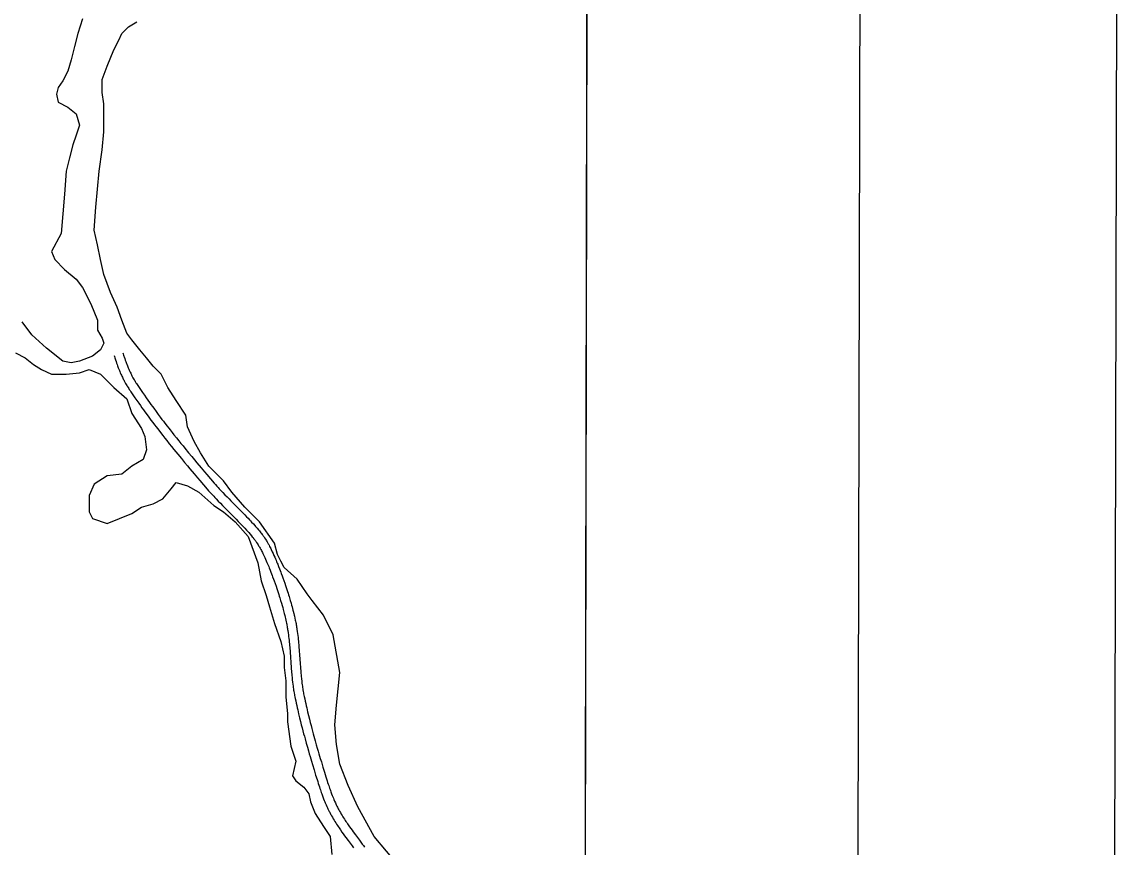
# Model space of a CAD drawing. Extents: x 3180038 to 3217926, y 922069 to 947485.
# Drawn here: x 3213773 to 3217342, y 936672 to 939351 of the extents above; entities that cross this region are included whole.
import ezdxf

# ---------------------------------------------------------------- set-up
doc = ezdxf.new("R2010")
doc.units = 0
for name, color, linetype in [('G-ANNO-NPLT', 7, 'Continuous'), ('V-ANNO-SYMB', 7, 'Continuous'), ('V-GRID-FRAM', 7, 'Continuous'), ('V-ROAD-CNTR', 7, 'Continuous'), ('V-SITE-VEGE', 7, 'Continuous')]:
    doc.layers.add(name, color=color, linetype=linetype)

msp = doc.modelspace()

# ---------------------------------------------------------------- linework, layer by layer
at = {"layer": 'G-ANNO-NPLT'}
msp.add_lwpolyline([(3180621.1, 922735.2), (3217287.7, 922652.6), (3217342.2, 946819.2), (3180675.6, 946901.8)], close=True, dxfattribs=at)
at = {"layer": 'V-ANNO-SYMB'}
msp.add_lwpolyline([(3183372.7, 923354.1), (3216455.8, 923279.5), (3216507.5, 946196), (3183424.3, 946270.6), (3183372.7, 923354.1)], dxfattribs=at)
at = {"layer": 'V-GRID-FRAM'}
msp.add_lwpolyline([(3184312.7, 945707.9), (3215616.6, 945637.4), (3215583.5, 927448.1), (3184263.7, 927518.7), (3184312.7, 945707.9)], dxfattribs=at)
at = {"layer": 'V-ROAD-CNTR'}
for points in [[(3214072.2, 938268.1), (3214073.3, 938264.3), (3214074.4, 938260.7), (3214075.5, 938257.4), (3214076.5, 938254.2), (3214078.4, 938248.4), (3214080.2, 938243.3), (3214081.7, 938238.8), (3214083.2, 938234.9), (3214084.4, 938231.5), (3214085.6, 938228.5), (3214087.6, 938223.4), (3214089.2, 938219.5), (3214090.4, 938216.6), (3214092.2, 938212.2), (3214094.1, 938207.9), (3214095.8, 938204.1), (3214097.4, 938200.6), (3214099, 938197.3), (3214100.5, 938194.2), (3214102, 938191.4), (3214103.3, 938188.7), (3214104.6, 938186.2), (3214107.1, 938181.6), (3214109.4, 938177.6), (3214111.3, 938174.1), (3214113.1, 938171.1), (3214114.7, 938168.4), (3214117.5, 938163.9), (3214119.7, 938160.5), (3214121.3, 938157.9), (3214123.8, 938154.2), (3214126.3, 938150.4), (3214133.3, 938140.2), (3214139.9, 938130.7), (3214146.1, 938121.8), (3214151.9, 938113.5), (3214157.4, 938105.7), (3214162.5, 938098.4), (3214167.4, 938091.6), (3214172, 938085.3), (3214176.3, 938079.3), (3214184.4, 938068.2), (3214191.5, 938058.5), (3214197.8, 938050.1), (3214203.4, 938042.7), (3214208.2, 938036.2), (3214212.5, 938030.6), (3214220, 938020.8), (3214225.7, 938013.5), (3214230, 938008), (3214236.5, 937999.8), (3214243, 937991.6), (3214251.1, 937981.6), (3214258.6, 937972.2), (3214265.8, 937963.4), (3214272.5, 937955.3), (3214278.7, 937947.6), (3214290.6, 937933.3), (3214301, 937920.8), (3214310.1, 937909.9), (3214318.1, 937900.3), (3214332.1, 937883.7), (3214342.7, 937871.3), (3214350.6, 937862), (3214362.6, 937848.1), (3214374.6, 937834.2), (3214378.9, 937829.2), (3214383.2, 937824.4), (3214387.3, 937819.8), (3214391.4, 937815.3), (3214395.3, 937811), (3214399.2, 937806.9), (3214402.9, 937802.9), (3214410.2, 937795.3), (3214417, 937788.2), (3214423.4, 937781.5), (3214429.5, 937775.4), (3214440.9, 937763.9), (3214460.7, 937743.8), (3214468.1, 937736.3), (3214474.6, 937729.7), (3214480.2, 937723.9), (3214485, 937718.8), (3214489.3, 937714.3), (3214493, 937710.4), (3214496.2, 937707)], [(3214100.9, 938276.7), (3214102, 938273), (3214103.1, 938269.6), (3214104.1, 938266.4), (3214105, 938263.5), (3214106.8, 938258), (3214108.5, 938253.1), (3214110, 938249), (3214111.3, 938245.3), (3214112.5, 938242.1), (3214113.6, 938239.4), (3214115.5, 938234.5), (3214116.9, 938230.8), (3214118.1, 938228.1), (3214119.8, 938224.1), (3214121.5, 938220), (3214123.1, 938216.6), (3214124.6, 938213.4), (3214126, 938210.4), (3214127.4, 938207.6), (3214128.7, 938205), (3214129.9, 938202.5), (3214131.1, 938200.3), (3214133.4, 938196), (3214135.5, 938192.4), (3214137.3, 938189.2), (3214138.9, 938186.4), (3214140.4, 938184), (3214143, 938179.8), (3214145, 938176.6), (3214146.5, 938174.3), (3214148.8, 938170.8), (3214151.1, 938167.3), (3214158, 938157.2), (3214164.5, 938147.8), (3214170.7, 938139), (3214176.4, 938130.7), (3214181.9, 938123), (3214187, 938115.8), (3214191.8, 938109.1), (3214196.3, 938102.8), (3214200.6, 938096.9), (3214208.6, 938085.9), (3214215.6, 938076.4), (3214221.9, 938068), (3214227.3, 938060.7), (3214232.1, 938054.4), (3214236.3, 938048.8), (3214243.8, 938039.1), (3214249.4, 938031.9), (3214253.6, 938026.5), (3214260, 938018.4), (3214266.4, 938010.3), (3214274.4, 938000.4), (3214281.9, 937991.1), (3214289, 937982.4), (3214295.7, 937974.3), (3214301.9, 937966.7), (3214313.7, 937952.4), (3214324, 937940), (3214333.1, 937929.1), (3214341, 937919.7), (3214355, 937903.2), (3214365.5, 937890.8), (3214373.4, 937881.5), (3214385.3, 937867.7), (3214397.2, 937853.8), (3214401.5, 937849), (3214405.6, 937844.3), (3214409.6, 937839.9), (3214413.5, 937835.5), (3214417.3, 937831.4), (3214421.1, 937827.4), (3214424.7, 937823.5), (3214431.8, 937816), (3214438.6, 937809), (3214444.9, 937802.5), (3214450.9, 937796.4), (3214462.2, 937785), (3214482.1, 937764.9), (3214489.5, 937757.3), (3214496.1, 937750.6), (3214501.8, 937744.7), (3214506.7, 937739.5), (3214511.1, 937735), (3214514.8, 937731), (3214518.1, 937727.5)], [(3214496.1, 937707), (3214501.8, 937700.9), (3214505.9, 937696.4), (3214509, 937693), (3214513.6, 937687.8), (3214518.1, 937682.6), (3214520.6, 937679.6), (3214522.9, 937676.9), (3214524.9, 937674.3), (3214526.8, 937671.8), (3214528.6, 937669.5), (3214530.2, 937667.3), (3214531.7, 937665.2), (3214533.1, 937663.2), (3214534.3, 937661.3), (3214535.5, 937659.5), (3214537.7, 937656.2), (3214539.5, 937653.2), (3214541.1, 937650.6), (3214542.5, 937648.2), (3214543.7, 937646.2), (3214545.7, 937642.6), (3214547.2, 937639.9), (3214548.3, 937637.8), (3214549.9, 937634.7), (3214551.5, 937631.5), (3214553.2, 937628.1), (3214554.8, 937624.8), (3214557.9, 937618.4), (3214560.7, 937612.3), (3214563.3, 937606.6), (3214565.7, 937601.2), (3214567.9, 937596.2), (3214570, 937591.5), (3214571.8, 937587), (3214573.6, 937582.9), (3214575.2, 937578.9), (3214578.1, 937571.5), (3214580.7, 937565.1), (3214582.9, 937559.4), (3214584.8, 937554.4), (3214586.4, 937550), (3214589.2, 937542.3), (3214591.3, 937536.5), (3214594.4, 937527.7), (3214597.4, 937518.9), (3214599.9, 937511.7), (3214602.1, 937504.9), (3214604.2, 937498.6), (3214606.1, 937492.6), (3214607.9, 937487.1), (3214609.6, 937481.9), (3214611.1, 937477), (3214612.5, 937472.4), (3214615.1, 937463.8), (3214617.3, 937456.2), (3214619.1, 937449.6), (3214620.7, 937443.8), (3214622.1, 937438.7), (3214623.2, 937434.3), (3214624.2, 937430.4), (3214625.9, 937423.6), (3214627.1, 937418.5), (3214628, 937414.7), (3214629.3, 937408.9), (3214630.6, 937403.1), (3214631.4, 937399.4), (3214632.1, 937395.7), (3214632.8, 937392.1), (3214633.4, 937388.6), (3214634, 937385), (3214634.6, 937381.6), (3214635.2, 937378.2), (3214635.7, 937374.8), (3214636.7, 937368.1), (3214637.6, 937361.7), (3214638.4, 937355.4), (3214639.1, 937349.3), (3214639.7, 937343.4), (3214640.3, 937337.6), (3214640.9, 937332), (3214641.4, 937326.6), (3214641.8, 937321.4), (3214648, 937238.5), (3214648.5, 937233.2), (3214648.9, 937228.3), (3214649.4, 937223.7)], [(3214518.2, 937727.4), (3214523.9, 937721.2), (3214528.2, 937716.5), (3214531.4, 937712.9), (3214536.1, 937707.6), (3214540.9, 937702.1), (3214543.6, 937698.9), (3214546.2, 937695.7), (3214548.6, 937692.8), (3214550.7, 937689.9), (3214552.7, 937687.3), (3214554.6, 937684.8), (3214556.2, 937682.4), (3214557.8, 937680.1), (3214559.2, 937678), (3214560.6, 937676), (3214563, 937672.3), (3214565.1, 937668.9), (3214566.9, 937666), (3214568.4, 937663.4), (3214569.7, 937661.1), (3214572, 937657.1), (3214573.6, 937654.1), (3214574.9, 937651.8), (3214576.6, 937648.4), (3214578.4, 937644.9), (3214580.1, 937641.3), (3214581.8, 937637.9), (3214585, 937631.2), (3214588, 937624.8), (3214590.7, 937618.9), (3214593.2, 937613.4), (3214595.4, 937608.1), (3214597.6, 937603.2), (3214599.5, 937598.6), (3214601.3, 937594.3), (3214603, 937590.2), (3214606, 937582.6), (3214608.7, 937575.9), (3214610.9, 937570), (3214612.9, 937564.9), (3214614.5, 937560.4), (3214617.4, 937552.5), (3214619.6, 937546.5), (3214622.7, 937537.6), (3214625.8, 937528.6), (3214628.3, 937521.3), (3214630.6, 937514.4), (3214632.7, 937507.9), (3214634.7, 937501.8), (3214636.5, 937496.1), (3214638.2, 937490.8), (3214639.8, 937485.8), (3214641.2, 937481.1), (3214643.8, 937472.2), (3214646.1, 937464.5), (3214648, 937457.6), (3214649.7, 937451.7), (3214651.1, 937446.4), (3214652.3, 937441.8), (3214653.3, 937437.8), (3214655, 937430.7), (3214656.3, 937425.4), (3214657.3, 937421.4), (3214658.6, 937415.4), (3214659.9, 937409.3), (3214660.8, 937405.4), (3214661.5, 937401.5), (3214662.3, 937397.6), (3214663, 937393.9), (3214663.6, 937390.1), (3214664.2, 937386.5), (3214664.8, 937382.9), (3214665.4, 937379.3), (3214666.4, 937372.3), (3214667.3, 937365.6), (3214668.1, 937359), (3214668.9, 937352.7), (3214669.6, 937346.5), (3214670.2, 937340.6), (3214670.7, 937334.8), (3214671.2, 937329.2), (3214671.7, 937323.8), (3214677.9, 937240.9), (3214678.4, 937235.9), (3214678.8, 937231.1), (3214679.3, 937226.6)], [(3214649.4, 937223.6), (3214650.3, 937215.1), (3214651.1, 937207.5), (3214651.9, 937200.9), (3214652.7, 937195.1), (3214653.4, 937190), (3214654, 937185.6), (3214654.6, 937181.7), (3214655.2, 937178.3), (3214656.2, 937172.4), (3214657, 937167.9), (3214657.6, 937164.6), (3214658.6, 937159.6), (3214659.6, 937154.6), (3214661.3, 937146.7), (3214662.9, 937139), (3214664.6, 937131.7), (3214666.2, 937124.5), (3214667.8, 937117.6), (3214669.3, 937110.9), (3214670.9, 937104.4), (3214673.9, 937091.9), (3214676.8, 937080.2), (3214679.5, 937069.3), (3214682.2, 937059), (3214684.7, 937049.4), (3214687.1, 937040.4), (3214689.4, 937031.9), (3214691.5, 937024), (3214695.6, 937009.2), (3214699.3, 936996.3), (3214702.5, 936985), (3214705.4, 936975.1), (3214707.9, 936966.5), (3214712.3, 936951.4), (3214715.7, 936940), (3214720.9, 936923), (3214726, 936906.1), (3214730.6, 936891.2), (3214732.7, 936884.7), (3214734.6, 936878.6), (3214736.4, 936872.9), (3214738.2, 936867.5), (3214739.9, 936862.5), (3214741.5, 936857.8), (3214743, 936853.4), (3214744.4, 936849.2), (3214745.8, 936845.4), (3214747.1, 936841.7), (3214749.6, 936834.9), (3214751.9, 936829), (3214754, 936823.8), (3214755.8, 936819.3), (3214757.4, 936815.4), (3214758.9, 936811.9), (3214760.2, 936808.9), (3214762.6, 936803.6), (3214764.4, 936799.7), (3214765.8, 936796.7), (3214767.9, 936792.3), (3214770.1, 936787.9), (3214771.6, 936785.1), (3214773, 936782.3), (3214774.5, 936779.5), (3214775.9, 936776.9), (3214777.4, 936774.2), (3214780.3, 936769.1), (3214783.1, 936764.2), (3214785.9, 936759.5), (3214788.7, 936755), (3214791.5, 936750.6), (3214794.1, 936746.5), (3214796.8, 936742.4), (3214799.3, 936738.6), (3214801.8, 936734.8), (3214804.3, 936731.3), (3214806.7, 936727.8), (3214811.3, 936721.2), (3214815.8, 936715), (3214819.9, 936709.2), (3214823.8, 936703.8), (3214831.2, 936693.9), (3214844, 936676.5), (3214848.8, 936670)], [(3214679.2, 937226.7), (3214680.1, 937218.3), (3214680.9, 937211), (3214681.7, 937204.6), (3214682.4, 937199.1), (3214683.1, 937194.3), (3214683.7, 937190), (3214684.3, 937186.3), (3214684.8, 937183.1), (3214685.7, 937177.5), (3214686.5, 937173.3), (3214687.1, 937170.2), (3214688, 937165.5), (3214688.9, 937160.7), (3214690.6, 937153), (3214692.2, 937145.5), (3214693.8, 937138.2), (3214695.4, 937131.2), (3214697, 937124.4), (3214698.5, 937117.8), (3214700, 937111.4), (3214703, 937099.1), (3214705.9, 937087.5), (3214708.6, 937076.7), (3214711.2, 937066.5), (3214713.7, 937057), (3214716.1, 937048.1), (3214718.3, 937039.8), (3214720.5, 937032), (3214724.5, 937017.3), (3214728.1, 937004.5), (3214731.3, 936993.3), (3214734.2, 936983.5), (3214736.7, 936974.9), (3214741.1, 936959.9), (3214744.5, 936948.7), (3214749.6, 936931.8), (3214754.7, 936914.9), (3214759.3, 936900.1), (3214761.3, 936893.7), (3214763.2, 936887.7), (3214765, 936882.1), (3214766.7, 936876.9), (3214768.3, 936872), (3214769.8, 936867.5), (3214771.3, 936863.2), (3214772.7, 936859.2), (3214774, 936855.5), (3214775.3, 936852), (3214777.7, 936845.5), (3214779.9, 936839.9), (3214781.8, 936835), (3214783.5, 936830.7), (3214785.1, 936827), (3214786.5, 936823.8), (3214787.7, 936821), (3214789.9, 936816), (3214791.6, 936812.4), (3214792.9, 936809.6), (3214794.9, 936805.5), (3214796.9, 936801.4), (3214798.2, 936798.8), (3214799.6, 936796.3), (3214800.9, 936793.7), (3214802.2, 936791.3), (3214803.6, 936788.8), (3214806.3, 936784.1), (3214808.9, 936779.5), (3214811.6, 936775.1), (3214814.2, 936770.8), (3214816.8, 936766.7), (3214819.3, 936762.8), (3214821.8, 936758.9), (3214824.3, 936755.3), (3214826.7, 936751.7), (3214829, 936748.2), (3214831.3, 936744.9), (3214835.8, 936738.5), (3214840.1, 936732.5), (3214844.2, 936726.8), (3214848, 936721.6), (3214855.3, 936711.7), (3214868.2, 936694.3), (3214873, 936687.8), (3214877.2, 936682), (3214880.8, 936676.9), (3214884, 936672.5)]]:
    msp.add_lwpolyline(points, dxfattribs=at)
at = {"layer": 'V-SITE-VEGE'}
for p, q in [((3215605.9, 939717.4), (3215599, 935932.1)), ((3213970, 939361.3), (3213954.1, 939313.5)), ((3214118.9, 939334.7), (3214145.5, 939350.7)), ((3213954.1, 939313.5), (3213943.4, 939270.9)), ((3214087, 939292.2), (3214097.6, 939313.5)), ((3214097.6, 939313.5), (3214118.9, 939334.7)), ((3213943.4, 939270.9), (3213932.8, 939228.3)), ((3214071, 939260.3), (3214087, 939292.2)), ((3214049.8, 939207.1), (3214071, 939260.3)), ((3213932.8, 939228.3), (3213922.2, 939191.1)), ((3214033.8, 939164.5), (3214049.8, 939207.1)), ((3213906.2, 939159.2), (3213890.3, 939137.9)), ((3213922.2, 939191.1), (3213906.2, 939159.2)), ((3214033.8, 939122), (3214033.8, 939164.5)), ((3213890.3, 939137.9), (3213884.9, 939116.6)), ((3213884.9, 939116.6), (3213890.3, 939090)), ((3213890.3, 939090), (3213922.2, 939074.1)), ((3214039.1, 939084.7), (3214033.8, 939122)), ((3213922.2, 939074.1), (3213948.7, 939052.8)), ((3213948.7, 939052.8), (3213959.4, 939015.6)), ((3214039.1, 939042.2), (3214039.1, 939084.7)), ((3213959.4, 939015.6), (3213948.7, 938983.7)), ((3214039.1, 938994.3), (3214039.1, 939042.2)), ((3213948.7, 938983.7), (3213938.1, 938951.7)), ((3214033.8, 938935.8), (3214039.1, 938994.3)), ((3213938.1, 938951.7), (3213927.5, 938909.2)), ((3213927.5, 938909.2), (3213916.8, 938866.6)), ((3214023.2, 938866.6), (3214033.8, 938935.8)), ((3213916.8, 938866.6), (3213911.5, 938792.2)), ((3214012.5, 938749.6), (3214023.2, 938866.6)), ((3213911.5, 938792.2), (3213906.2, 938728.3)), ((3214007.2, 938675.1), (3214012.5, 938749.6)), ((3213906.2, 938728.3), (3213900.9, 938664.5)), ((3213900.9, 938664.5), (3213869, 938606)), ((3214017.9, 938627.3), (3214007.2, 938675.1)), ((3214028.5, 938579.4), (3214017.9, 938627.3)), ((3213869, 938606), (3213879.6, 938579.4)), ((3213879.6, 938579.4), (3213911.5, 938547.5)), ((3214039.1, 938531.5), (3214028.5, 938579.4)), ((3213911.5, 938547.5), (3213948.7, 938515.5)), ((3214060.4, 938473), (3214039.1, 938531.5)), ((3213948.7, 938515.5), (3213970, 938488.9)), ((3213970, 938488.9), (3213996.6, 938435.8)), ((3214081.7, 938425.1), (3214060.4, 938473)), ((3213996.6, 938435.8), (3214017.9, 938382.6)), ((3214097.6, 938382.6), (3214081.7, 938425.1)), ((3213805.2, 938334.7), (3213773.3, 938377.2)), ((3214017.9, 938382.6), (3214017.9, 938350.6)), ((3214113.6, 938340), (3214097.6, 938382.6)), ((3214017.9, 938350.6), (3214033.8, 938324)), ((3214129.5, 938318.7), (3214113.6, 938340)), ((3213853, 938292.1), (3213805.2, 938334.7)), ((3214039.1, 938308.1), (3214028.5, 938286.8)), ((3214033.8, 938324), (3214039.1, 938308.1)), ((3214156.1, 938286.8), (3214129.5, 938318.7)), ((3213752, 938276.2), (3213783.9, 938260.2)), ((3213906.2, 938249.6), (3213853, 938292.1)), ((3214028.5, 938286.8), (3214001.9, 938265.5)), ((3214177.3, 938260.2), (3214156.1, 938286.8)), ((3213783.9, 938260.2), (3213810.5, 938238.9)), ((3213810.5, 938238.9), (3213837.1, 938223)), ((3213932.8, 938244.3), (3213906.2, 938249.6)), ((3213959.4, 938249.6), (3213932.8, 938244.3)), ((3214001.9, 938265.5), (3213959.4, 938249.6)), ((3214198.6, 938233.6), (3214177.3, 938260.2)), ((3214225.2, 938207), (3214198.6, 938233.6)), ((3213837.1, 938223), (3213869, 938207)), ((3213869, 938207), (3213916.8, 938207)), ((3213916.8, 938207), (3213959.4, 938212.3)), ((3213959.4, 938212.3), (3213991.3, 938223)), ((3213991.3, 938223), (3214028.5, 938207)), ((3214028.5, 938207), (3214071, 938164.5)), ((3214246.5, 938164.5), (3214225.2, 938207)), ((3214071, 938164.5), (3214113.5, 938127.2)), ((3214273, 938121.9), (3214246.5, 938164.5)), ((3214113.5, 938127.2), (3214129.5, 938079.3)), ((3214304.9, 938074), (3214273, 938121.9)), ((3214129.5, 938079.3), (3214161.4, 938031.5)), ((3214310.3, 938036.8), (3214304.9, 938074)), ((3214161.4, 938031.5), (3214172, 938004.9)), ((3214331.5, 937988.9), (3214310.3, 938036.8)), ((3214172, 938004.9), (3214177.3, 937962.3)), ((3214352.8, 937951.7), (3214331.5, 937988.9)), ((3214177.3, 937962.3), (3214166.7, 937930.4)), ((3214379.4, 937909.1), (3214352.8, 937951.7)), ((3214166.7, 937930.4), (3214129.5, 937909.1)), ((3214049.8, 937877.2), (3214007.2, 937850.6)), ((3214097.6, 937882.5), (3214049.8, 937877.2)), ((3214129.5, 937909.1), (3214097.6, 937882.5)), ((3214427.2, 937861.3), (3214379.4, 937909.1)), ((3214007.2, 937850.6), (3213991.3, 937813.4)), ((3214257.1, 937834.7), (3214273, 937855.9)), ((3214273, 937855.9), (3214310.3, 937845.3)), ((3214310.3, 937845.3), (3214347.5, 937824)), ((3214453.8, 937824), (3214427.2, 937861.3)), ((3213991.3, 937813.4), (3213991.3, 937781.5)), ((3214198.6, 937786.8), (3214230.5, 937802.7)), ((3214230.5, 937802.7), (3214257.1, 937834.7)), ((3214347.5, 937824), (3214395.3, 937781.5)), ((3214496.3, 937776.1), (3214453.8, 937824)), ((3213991.3, 937781.5), (3213991.3, 937760.2)), ((3214129.5, 937754.9), (3214161.4, 937776.1)), ((3214161.4, 937776.1), (3214198.6, 937786.8)), ((3214395.3, 937781.5), (3214427.2, 937760.2)), ((3214544.2, 937728.3), (3214496.3, 937776.1)), ((3213991.3, 937760.2), (3214001.9, 937738.9)), ((3214001.9, 937738.9), (3214049.8, 937722.9)), ((3214049.8, 937722.9), (3214129.5, 937754.9)), ((3214427.2, 937760.2), (3214464.4, 937728.3)), ((3214464.4, 937728.3), (3214507, 937680.4)), ((3214592, 937659.1), (3214544.2, 937728.3)), ((3214507, 937680.4), (3214538.9, 937595.3)), ((3214602.7, 937621.9), (3214592, 937659.1)), ((3214538.9, 937595.3), (3214549.5, 937536.8)), ((3214613.3, 937600.6), (3214602.7, 937621.9)), ((3214623.9, 937579.3), (3214613.3, 937600.6)), ((3214666.5, 937542.1), (3214623.9, 937579.3)), ((3214549.5, 937536.8), (3214565.5, 937488.9)), ((3214698.4, 937494.2), (3214666.5, 937542.1)), ((3214565.5, 937488.9), (3214576.1, 937451.7)), ((3214714.3, 937472.9), (3214698.4, 937494.2)), ((3214576.1, 937451.7), (3214592, 937398.5)), ((3214751.5, 937425.1), (3214714.3, 937472.9)), ((3214783.4, 937361.2), (3214751.5, 937425.1)), ((3214592, 937398.5), (3214613.3, 937339.9)), ((3214613.3, 937339.9), (3214623.9, 937292.1)), ((3214804.7, 937238.9), (3214783.4, 937361.2)), ((3214623.9, 937292.1), (3214623.9, 937254.8)), ((3214623.9, 937254.8), (3214629.2, 937212.3)), ((3214794.1, 937132.5), (3214804.7, 937238.9)), ((3214629.2, 937212.3), (3214629.2, 937159.1)), ((3214629.2, 937159.1), (3214634.6, 937105.9)), ((3214788.8, 937068.7), (3214794.1, 937132.5)), ((3214634.6, 937105.9), (3214634.6, 937079.3)), ((3214634.6, 937079.3), (3214645.2, 936999.5)), ((3214794.1, 937004.8), (3214788.8, 937068.7)), ((3214645.2, 936999.5), (3214661.2, 936951.6)), ((3214804.7, 936941), (3214794.1, 937004.8)), ((3214661.2, 936951.6), (3214650.5, 936903.8)), ((3214831.3, 936871.8), (3214804.7, 936941)), ((3214650.5, 936903.8), (3214661.2, 936887.8)), ((3214661.2, 936887.8), (3214687.7, 936866.5)), ((3214687.7, 936866.5), (3214703.7, 936845.2)), ((3214703.7, 936845.2), (3214709, 936818.6)), ((3214863.2, 936802.7), (3214831.3, 936871.8)), ((3214709, 936818.6), (3214725, 936781.4)), ((3214725, 936781.4), (3214751.5, 936738.9)), ((3214916.3, 936706.9), (3214863.2, 936802.7)), ((3214751.5, 936738.9), (3214772.8, 936706.9)), ((3214772.8, 936706.9), (3214778.1, 936648.4)), ((3214996.1, 936611.2), (3214916.3, 936706.9))]:
    msp.add_line(p, q, dxfattribs=at)

doc.saveas('drawing.dxf')
